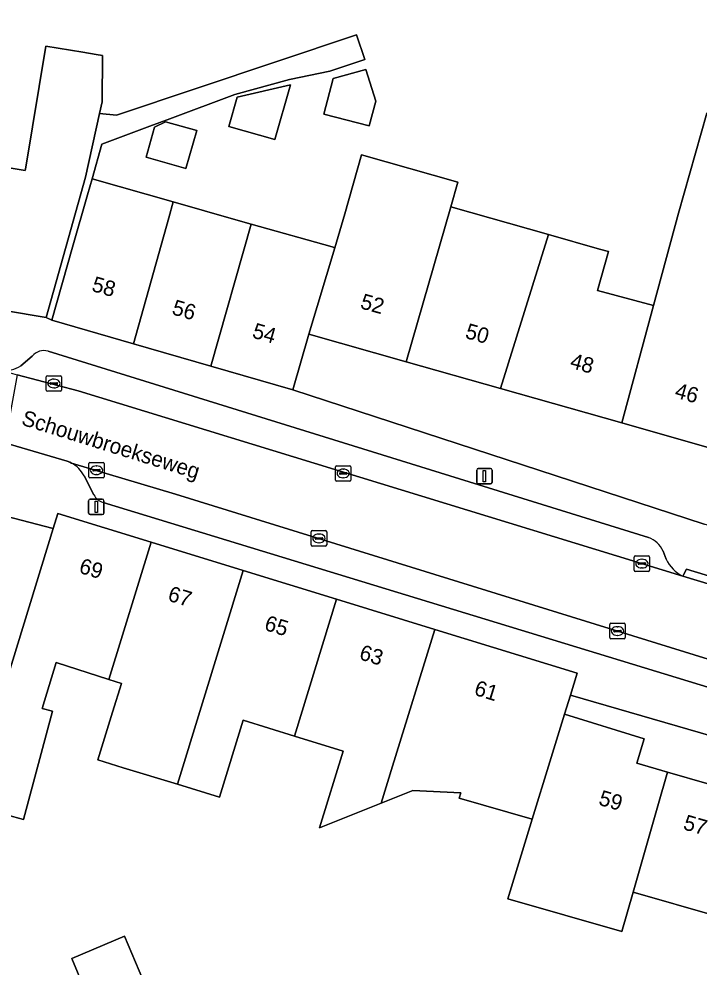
# Model space of a CAD drawing. Extents: x 159716 to 160783, y 383290 to 384031.
# Drawn here: x 159945.1 to 159989.2, y 383489.6 to 383551 of the extents above; entities that cross this region are included whole.
import ezdxf

# ---------------------------------------------------------------- set-up
doc = ezdxf.new("R2010")
doc.units = 0
for name, color, linetype in [('IMGEO_Erf', 7, 'Continuous'), ('IMGEO_Kolk', 7, 'Continuous'), ('IMGEO_Lichtmast', 7, 'Continuous'), ('IMGEO_Openbare_ruimte_label', 7, 'Continuous'), ('IMGEO_Pand', 7, 'Continuous'), ('IMGEO_Pand_nummerreeks', 7, 'Continuous'), ('IMGEO_Parkeervlak_open', 7, 'Continuous'), ('IMGEO_Rijbaan_lokaal_open', 7, 'Continuous'), ('IMGEO_Voetpad_open', 7, 'Continuous')]:
    doc.layers.add(name, color=color, linetype=linetype)

msp = doc.modelspace()

# ---------------------------------------------------------------- linework, layer by layer
at = {"layer": 'IMGEO_Erf'}
for points in [[(159939.695, 383551.296), (159939.025, 383547.365), (159938.205, 383542.378), (159941.907, 383541.763), (159945.521, 383541.152), (159945.557, 383541.37), (159946.859, 383549.216)], [(159946.859, 383549.216), (159949.246, 383548.82), (159950.119, 383548.675), (159950.516, 383548.609), (159950.495, 383545.603), (159950.332, 383544.856), (159951.427, 383544.754), (159966.985, 383549.94), (159967.513, 383548.356), (159967.133, 383548.229), (159965.255, 383547.603), (159962.639, 383547.048), (159959.098, 383546.087), (159954.892, 383544.515), (159953.6, 383544.032), (159950.485, 383542.867), (159949.847, 383540.616), (159955.103, 383539.127), (159959.171, 383537.974), (159960.159, 383537.694), (159965.395, 383536.209), (159965.571, 383536.159), (159966.232, 383538.356), (159967.312, 383542.171), (159973.549, 383540.406), (159973.098, 383538.8), (159979.414, 383537.009), (159982.711, 383536.075), (159983.294, 383535.91), (159982.58, 383533.389), (159986.22, 383532.406), (159987.836, 383538.388), (159989.672, 383544.869)], [(159991.036, 383522.861), (159984.167, 383524.809), (159976.316, 383527.035), (159970.204, 383528.768), (159963.885, 383530.56), (159962.86, 383526.945), (159989.51, 383518.246)], [(159943.89, 383506.772), (159947.34, 383517.97), (159942.759, 383519.15)], [(159976.774, 383493.984), (159978.363, 383499.146), (159973.638, 383500.496), (159973.745, 383500.844), (159970.628, 383500.999), (159968.576, 383500.179), (159964.591, 383498.587), (159966.122, 383503.554), (159962.96, 383504.529), (159959.644, 383505.551), (159958.106, 383500.558), (159955.376, 383501.399), (159951.873, 383502.478), (159950.232, 383502.983), (159951.18, 383506.064), (159951.756, 383507.935), (159950.94, 383508.186), (159947.53, 383509.285), (159946.624, 383506.311), (159947.297, 383506.13), (159945.413, 383499.124), (159942.075, 383500.022)], [(160001.455, 383478.735), (160007.454, 383499.463), (160005.602, 383500), (160000, 383501.624), (159980.836, 383507.178), (159980.453, 383505.935), (159985.624, 383504.345), (159985.138, 383502.765), (159987.124, 383502.189), (159992.532, 383500.622), (159993.01, 383502.239), (159996.234, 383501.294), (159996.559, 383500.135), (159996.381, 383499.506), (159997.937, 383499.055), (160000, 383498.457), (160003.614, 383497.41), (160001.364, 383489.646), (160000, 383490.041), (159995.717, 383491.282), (159990.31, 383492.85), (159984.904, 383494.417), (159984.176, 383491.869), (159976.774, 383493.984)], [(159951.913, 383482.007), (159948.535, 383490.12), (159951.95, 383491.567), (159954.563, 383485.398)]]:
    msp.add_lwpolyline(points, dxfattribs=at)
for points in [[(159967.591, 383547.695), (159968.225, 383545.655), (159967.803, 383544.048), (159964.861, 383544.82), (159965.467, 383547.128)], [(159962.696, 383546.717), (159961.691, 383543.169), (159958.713, 383544.013), (159959.252, 383545.915)], [(159953.901, 383543.957), (159954.61, 383544.315), (159956.627, 383543.744), (159955.934, 383541.299), (159953.355, 383542.029)]]:
    msp.add_lwpolyline(points, close=True, dxfattribs=at)
at = {"layer": 'IMGEO_Kolk'}
for p, q in [((159946.953, 383527.863), (159947.805, 383527.863)), ((159946.878, 383526.937), (159946.878, 383527.789)), ((159947.137, 383527.357), (159947.137, 383527.369)), ((159947.575, 383527.32), (159947.177, 383527.32)), ((159947.18, 383527.406), (159947.578, 383527.406)), ((159947.366, 383527.643), (159947.391, 383527.643)), ((159947.621, 383527.369), (159947.621, 383527.357)), ((159947.879, 383527.789), (159947.879, 383526.937)), ((159947.805, 383526.863), (159946.953, 383526.863)), ((159947.389, 383527.083), (159947.364, 383527.083)), ((159949.636, 383521.321), (159949.636, 383522.173)), ((159949.711, 383522.247), (159950.563, 383522.247)), ((159949.895, 383521.741), (159949.895, 383521.753)), ((159950.333, 383521.704), (159949.935, 383521.704)), ((159949.938, 383521.79), (159950.336, 383521.79)), ((159950.124, 383522.027), (159950.149, 383522.027)), ((159950.379, 383521.753), (159950.379, 383521.741)), ((159950.637, 383522.173), (159950.637, 383521.321)), ((159965.618, 383521.111), (159965.618, 383521.963)), ((159965.693, 383522.037), (159966.545, 383522.037)), ((159966.106, 383521.817), (159966.131, 383521.817)), ((159966.619, 383521.963), (159966.619, 383521.111)), ((159950.563, 383521.247), (159949.711, 383521.247)), ((159950.147, 383521.467), (159950.122, 383521.467)), ((159965.877, 383521.531), (159965.877, 383521.543)), ((159966.315, 383521.494), (159965.917, 383521.494)), ((159965.92, 383521.58), (159966.318, 383521.58)), ((159966.129, 383521.257), (159966.104, 383521.257)), ((159966.361, 383521.543), (159966.361, 383521.531)), ((159966.545, 383521.037), (159965.693, 383521.037)), ((159964.046, 383516.905), (159964.046, 383517.757)), ((159964.121, 383517.831), (159964.973, 383517.831)), ((159964.348, 383517.374), (159964.746, 383517.374)), ((159964.534, 383517.611), (159964.559, 383517.611)), ((159965.047, 383517.757), (159965.047, 383516.905)), ((159964.973, 383516.831), (159964.121, 383516.831)), ((159964.305, 383517.325), (159964.305, 383517.337)), ((159964.743, 383517.288), (159964.345, 383517.288)), ((159964.557, 383517.051), (159964.532, 383517.051)), ((159964.789, 383517.337), (159964.789, 383517.325)), ((159985.039, 383516.195), (159985.891, 383516.195)), ((159984.964, 383515.269), (159984.964, 383516.121)), ((159985.223, 383515.689), (159985.223, 383515.701)), ((159985.661, 383515.652), (159985.263, 383515.652)), ((159985.266, 383515.738), (159985.664, 383515.738)), ((159985.452, 383515.975), (159985.477, 383515.975)), ((159985.707, 383515.701), (159985.707, 383515.689)), ((159985.965, 383516.121), (159985.965, 383515.269)), ((159985.891, 383515.195), (159985.039, 383515.195)), ((159985.475, 383515.415), (159985.45, 383515.415)), ((159983.385, 383510.903), (159983.385, 383511.755)), ((159983.46, 383511.829), (159984.312, 383511.829)), ((159983.644, 383511.323), (159983.644, 383511.335)), ((159984.082, 383511.286), (159983.684, 383511.286)), ((159983.687, 383511.372), (159984.085, 383511.372)), ((159983.873, 383511.609), (159983.898, 383511.609)), ((159984.128, 383511.335), (159984.128, 383511.323)), ((159984.386, 383511.755), (159984.386, 383510.903)), ((159984.312, 383510.829), (159983.46, 383510.829)), ((159983.896, 383511.049), (159983.871, 383511.049))]:
    msp.add_line(p, q, dxfattribs=at)
for points in [[(159946.953, 383527.863), (159947.805, 383527.863)], [(159946.878, 383526.937), (159946.878, 383527.789)], [(159947.879, 383527.789), (159947.879, 383526.937)], [(159947.805, 383526.863), (159946.953, 383526.863)], [(159949.636, 383521.321), (159949.636, 383522.173)], [(159949.711, 383522.247), (159950.563, 383522.247)], [(159950.637, 383522.173), (159950.637, 383521.321)], [(159965.618, 383521.111), (159965.618, 383521.963)], [(159965.693, 383522.037), (159966.545, 383522.037)], [(159966.619, 383521.963), (159966.619, 383521.111)], [(159950.563, 383521.247), (159949.711, 383521.247)], [(159966.545, 383521.037), (159965.693, 383521.037)], [(159964.046, 383516.905), (159964.046, 383517.757)], [(159964.121, 383517.831), (159964.973, 383517.831)], [(159965.047, 383517.757), (159965.047, 383516.905)], [(159964.973, 383516.831), (159964.121, 383516.831)], [(159985.039, 383516.195), (159985.891, 383516.195)], [(159984.964, 383515.269), (159984.964, 383516.121)], [(159985.965, 383516.121), (159985.965, 383515.269)], [(159985.891, 383515.195), (159985.039, 383515.195)], [(159983.385, 383510.903), (159983.385, 383511.755)], [(159983.46, 383511.829), (159984.312, 383511.829)], [(159984.386, 383511.755), (159984.386, 383510.903)], [(159984.312, 383510.829), (159983.46, 383510.829)]]:
    msp.add_lwpolyline(points, dxfattribs=at)
for centre, radius, start, end in [((159946.955, 383527.787), 0.0765, 91.55205, 178.44795), ((159946.955, 383527.787), 0.0765, 91.55205, 178.44795), ((159947.803, 383527.787), 0.0765, 1.55205, 88.44795), ((159947.803, 383527.787), 0.0765, 1.55205, 88.44795), ((159947.177, 383527.366), 0.0403, 85.87752, 175.75265), ((159947.174, 383527.356), 0.0366, 178.93798, 274.71019), ((159947.578, 383527.363), 0.043, 264.86636, 352.45326), ((159947.582, 383527.368), 0.0386, 1.73085, 96.63898), ((159946.955, 383526.939), 0.0765, 181.55205, 268.44795), ((159946.955, 383526.939), 0.0765, 181.55205, 268.44795), ((159947.803, 383526.939), 0.0765, 271.55205, 358.44795), ((159947.803, 383526.939), 0.0765, 271.55205, 358.44795), ((159949.713, 383522.171), 0.0765, 91.55205, 178.44795), ((159949.713, 383522.171), 0.0765, 91.55205, 178.44795), ((159949.935, 383521.75), 0.0403, 85.87752, 175.75265), ((159949.932, 383521.74), 0.0366, 178.93798, 274.71019), ((159950.336, 383521.747), 0.043, 264.86636, 352.45326), ((159950.34, 383521.752), 0.0386, 1.73085, 96.63898), ((159950.561, 383522.171), 0.0765, 1.55205, 88.44795), ((159950.561, 383522.171), 0.0765, 1.55205, 88.44795), ((159965.695, 383521.961), 0.0765, 91.55205, 178.44795), ((159965.695, 383521.961), 0.0765, 91.55205, 178.44795), ((159966.543, 383521.961), 0.0765, 1.55205, 88.44795), ((159966.543, 383521.961), 0.0765, 1.55205, 88.44795), ((159949.713, 383521.323), 0.0765, 181.55205, 268.44795), ((159949.713, 383521.323), 0.0765, 181.55205, 268.44795), ((159950.561, 383521.323), 0.0765, 271.55205, 358.44795), ((159950.561, 383521.323), 0.0765, 271.55205, 358.44795), ((159965.695, 383521.113), 0.0765, 181.55205, 268.44795), ((159965.695, 383521.113), 0.0765, 181.55205, 268.44795), ((159965.917, 383521.54), 0.0403, 85.87752, 175.75265), ((159965.914, 383521.53), 0.0366, 178.93798, 274.71019), ((159966.318, 383521.537), 0.043, 264.86636, 352.45326), ((159966.322, 383521.542), 0.0386, 1.73085, 96.63898), ((159966.543, 383521.113), 0.0765, 271.55205, 358.44795), ((159966.543, 383521.113), 0.0765, 271.55205, 358.44795), ((159964.123, 383517.755), 0.0765, 91.55205, 178.44795), ((159964.123, 383517.755), 0.0765, 91.55205, 178.44795), ((159964.345, 383517.334), 0.0403, 85.87752, 175.75265), ((159964.75, 383517.336), 0.0386, 1.73085, 96.63898), ((159964.971, 383517.755), 0.0765, 1.55205, 88.44795), ((159964.971, 383517.755), 0.0765, 1.55205, 88.44795), ((159964.123, 383516.907), 0.0765, 181.55205, 268.44795), ((159964.123, 383516.907), 0.0765, 181.55205, 268.44795), ((159964.342, 383517.324), 0.0366, 178.93798, 274.71019), ((159964.746, 383517.331), 0.043, 264.86636, 352.45326), ((159964.971, 383516.907), 0.0765, 271.55205, 358.44795), ((159964.971, 383516.907), 0.0765, 271.55205, 358.44795), ((159985.041, 383516.119), 0.0765, 91.55205, 178.44795), ((159985.041, 383516.119), 0.0765, 91.55205, 178.44795), ((159985.889, 383516.119), 0.0765, 1.55205, 88.44795), ((159985.889, 383516.119), 0.0765, 1.55205, 88.44795), ((159985.263, 383515.698), 0.0403, 85.87752, 175.75265), ((159985.26, 383515.688), 0.0366, 178.93798, 274.71019), ((159985.664, 383515.695), 0.043, 264.86636, 352.45326), ((159985.668, 383515.7), 0.0386, 1.73085, 96.63898), ((159985.041, 383515.271), 0.0765, 181.55205, 268.44795), ((159985.041, 383515.271), 0.0765, 181.55205, 268.44795), ((159985.889, 383515.271), 0.0765, 271.55205, 358.44795), ((159985.889, 383515.271), 0.0765, 271.55205, 358.44795), ((159983.462, 383511.753), 0.0765, 91.55205, 178.44795), ((159983.462, 383511.753), 0.0765, 91.55205, 178.44795), ((159983.684, 383511.332), 0.0403, 85.87752, 175.75265), ((159983.681, 383511.322), 0.0366, 178.93798, 274.71019), ((159984.085, 383511.329), 0.043, 264.86636, 352.45326), ((159984.089, 383511.334), 0.0386, 1.73085, 96.63898), ((159984.31, 383511.753), 0.0765, 1.55205, 88.44795), ((159984.31, 383511.753), 0.0765, 1.55205, 88.44795), ((159983.462, 383510.905), 0.0765, 181.55205, 268.44795), ((159983.462, 383510.905), 0.0765, 181.55205, 268.44795), ((159984.31, 383510.905), 0.0765, 271.55205, 358.44795), ((159984.31, 383510.905), 0.0765, 271.55205, 358.44795)]:
    msp.add_arc(centre, radius, start, end, dxfattribs=at)
for centre, major_axis, ratio, start_param, end_param in [((159947.365, 383527.363), (-0.387, 0.002), 0.722429, 4.712389, 7.853982), ((159947.39, 383527.363), (-0.39, 0.002), 0.717154, 1.570796, 4.712389), ((159950.123, 383521.747), (-0.387, 0.002), 0.722429, 4.712389, 7.853982), ((159950.148, 383521.747), (-0.39, 0.002), 0.717154, 1.570796, 4.712389), ((159966.105, 383521.537), (-0.387, 0.002), 0.722429, 4.712389, 7.853982), ((159966.13, 383521.537), (-0.39, 0.002), 0.717154, 1.570796, 4.712389), ((159964.533, 383517.331), (-0.387, 0.002), 0.722429, 4.712389, 7.853982), ((159964.558, 383517.331), (-0.39, 0.002), 0.717154, 1.570796, 4.712389), ((159985.451, 383515.695), (-0.387, 0.002), 0.722429, 4.712389, 7.853982), ((159985.476, 383515.695), (-0.39, 0.002), 0.717154, 1.570796, 4.712389), ((159983.872, 383511.329), (-0.387, 0.002), 0.722429, 4.712389, 7.853982), ((159983.897, 383511.329), (-0.39, 0.002), 0.717154, 1.570796, 4.712389)]:
    msp.add_ellipse(centre, major_axis=major_axis, ratio=ratio, start_param=start_param, end_param=end_param, dxfattribs=at)
at = {"layer": 'IMGEO_Lichtmast'}
for p, q in [((159974.769, 383520.958), (159974.769, 383521.758)), ((159974.769, 383521.758), (159974.769, 383520.958)), ((159974.869, 383521.858), (159975.659, 383521.858)), ((159975.659, 383521.858), (159974.869, 383521.858)), ((159975.759, 383521.758), (159975.759, 383520.958)), ((159975.759, 383520.958), (159975.759, 383521.758)), ((159975.659, 383520.858), (159974.869, 383520.858)), ((159974.869, 383520.858), (159975.659, 383520.858)), ((159949.724, 383519.872), (159950.514, 383519.872)), ((159950.514, 383519.872), (159949.724, 383519.872)), ((159949.624, 383518.972), (159949.624, 383519.772)), ((159949.624, 383519.772), (159949.624, 383518.972)), ((159950.614, 383519.772), (159950.614, 383518.972)), ((159950.614, 383518.972), (159950.614, 383519.772)), ((159950.514, 383518.872), (159949.724, 383518.872)), ((159949.724, 383518.872), (159950.514, 383518.872))]:
    msp.add_line(p, q, dxfattribs=at)
for points in [[(159975.189, 383521.733), (159975.339, 383521.733), (159975.339, 383520.983), (159975.189, 383520.983), (159975.189, 383521.733)], [(159950.044, 383519.747), (159950.194, 383519.747), (159950.194, 383518.997), (159950.044, 383518.997), (159950.044, 383519.747)]]:
    msp.add_lwpolyline(points, dxfattribs=at)
for centre, start, end in [((159974.869, 383521.758), 90, 180), ((159974.869, 383521.758), 90, 180), ((159975.659, 383521.758), 0, 90), ((159975.659, 383521.758), 360, 90), ((159974.869, 383520.958), 180, 270), ((159974.869, 383520.958), 180, 270), ((159975.659, 383520.958), 270, 0), ((159975.659, 383520.958), 270, 0), ((159949.724, 383519.772), 90, 180), ((159949.724, 383519.772), 90, 180), ((159950.514, 383519.772), 0, 90), ((159950.514, 383519.772), 360, 90), ((159949.724, 383518.972), 180, 270), ((159949.724, 383518.972), 180, 270), ((159950.514, 383518.972), 270, 0), ((159950.514, 383518.972), 270, 0)]:
    msp.add_arc(centre, 0.1, start, end, dxfattribs=at)
at = {"layer": 'IMGEO_Pand'}
for points in [[(159949.429, 383540.728), (159950.332, 383544.856), (159950.495, 383545.603), (159950.516, 383548.609), (159950.119, 383548.675), (159949.246, 383548.82), (159946.859, 383549.216), (159945.557, 383541.37), (159945.521, 383541.152), (159941.907, 383541.763), (159940.463, 383532.708), (159946.23, 383531.751), (159946.87, 383531.645)], [(159965.467, 383547.128), (159964.861, 383544.82), (159967.803, 383544.048), (159968.225, 383545.655), (159967.591, 383547.695)], [(159959.252, 383545.915), (159958.713, 383544.013), (159961.691, 383543.169), (159962.696, 383546.717)], [(159995.956, 383529.546), (159989.761, 383531.303), (159993.289, 383543.843), (159989.672, 383544.869), (159987.836, 383538.388), (159986.22, 383532.406), (159984.167, 383524.809), (159991.036, 383522.861), (159991.27, 383523.691), (159994.042, 383522.906), (159995.427, 383527.711)], [(159953.901, 383543.957), (159953.355, 383542.029), (159955.934, 383541.299), (159956.627, 383543.744), (159954.61, 383544.315)], [(159973.098, 383538.8), (159973.549, 383540.406), (159967.312, 383542.171), (159966.232, 383538.356), (159965.571, 383536.159), (159963.885, 383530.56), (159970.204, 383528.768)], [(159955.103, 383539.127), (159949.847, 383540.616), (159949.554, 383539.581), (159948.592, 383536.188), (159947.255, 383531.473), (159952.536, 383529.941), (159954.813, 383538.09)], [(159955.103, 383539.127), (159954.813, 383538.09), (159952.536, 383529.941), (159957.549, 383528.486), (159960.159, 383537.694), (159959.171, 383537.974)], [(159970.204, 383528.768), (159976.316, 383527.035), (159979.414, 383537.009), (159973.098, 383538.8)], [(159965.571, 383536.159), (159965.395, 383536.209), (159960.159, 383537.694), (159957.549, 383528.486), (159962.86, 383526.945), (159963.885, 383530.56)], [(159982.711, 383536.075), (159979.414, 383537.009), (159976.316, 383527.035), (159984.167, 383524.809), (159986.22, 383532.406), (159982.58, 383533.389), (159983.294, 383535.91)], [(159953.684, 383517.092), (159947.642, 383518.952), (159947.34, 383517.97), (159943.89, 383506.772), (159942.075, 383500.022), (159945.413, 383499.124), (159947.297, 383506.13), (159946.624, 383506.311), (159947.53, 383509.285), (159950.94, 383508.186)], [(159959.643, 383515.257), (159953.684, 383517.092), (159950.94, 383508.186), (159951.756, 383507.935), (159951.18, 383506.064), (159950.232, 383502.983), (159951.873, 383502.478), (159955.376, 383501.399), (159956.915, 383506.392)], [(159955.376, 383501.399), (159958.106, 383500.558), (159959.644, 383505.551), (159962.96, 383504.529), (159965.689, 383513.395), (159959.643, 383515.257), (159956.915, 383506.392)], [(159972.044, 383511.438), (159965.689, 383513.395), (159962.96, 383504.529), (159966.122, 383503.554), (159964.591, 383498.587), (159968.576, 383500.179), (159969.313, 383502.571)], [(159980.453, 383505.935), (159980.836, 383507.178), (159981.272, 383508.596), (159972.044, 383511.438), (159969.313, 383502.571), (159968.576, 383500.179), (159970.628, 383500.999), (159973.745, 383500.844), (159973.638, 383500.496), (159978.363, 383499.146), (159979.504, 383502.851)], [(159986.499, 383500), (159987.124, 383502.189), (159985.138, 383502.765), (159985.624, 383504.345), (159980.453, 383505.935), (159979.504, 383502.851), (159978.363, 383499.146), (159976.774, 383493.984), (159984.176, 383491.869), (159984.904, 383494.417)], [(159990.31, 383492.85), (159992.353, 383500), (159992.532, 383500.622), (159987.124, 383502.189), (159986.499, 383500), (159984.904, 383494.417)], [(159954.941, 383483.268), (159955.387, 383483.454), (159954.563, 383485.398), (159951.95, 383491.567), (159948.535, 383490.12), (159951.913, 383482.007)]]:
    msp.add_lwpolyline(points, close=True, dxfattribs=at)
at = {"layer": 'IMGEO_Parkeervlak_open'}
for points in [[(159945.969, 383529.143), (159945.234, 383528.514)], [(159985.885, 383517.378), (159947.006, 383529.457)], [(159943.932, 383528.219), (159944.996, 383527.935), (159948.948, 383526.88), (159988.122, 383514.881)], [(159955.256, 383520.188), (159948.518, 383522.212)], [(159949.329, 383521.382), (159949.968, 383520.153)], [(160004.483, 383504.953), (160002.575, 383505.538), (159955.256, 383520.188)], [(159950.562, 383519.658), (160001.606, 383504.075)], [(159987.042, 383515.984), (159986.834, 383516.503)]]:
    msp.add_lwpolyline(points, dxfattribs=at)
for centre, radius, start, end in [((159946.74, 383528.466), 1.026, 74.9614, 138.73086), ((159944.206, 383530.03), 1.831, 261.38966, 304.14278), ((159947.553, 383520.458), 2.002, 27.49015, 61.18313), ((159950.856, 383520.614), 1, 207.46145, 252.92741), ((159985.445, 383515.949), 1.495, 21.7492, 72.89725), ((159989.131, 383516.949), 2.301, 204.80042, 243.99229)]:
    msp.add_arc(centre, radius, start, end, dxfattribs=at)
at = {"layer": 'IMGEO_Rijbaan_lokaal_open'}
msp.add_lwpolyline([(159948.948, 383526.88), (159944.996, 383527.935), (159944.209, 383523.515), (159948.238, 383522.339), (159948.414, 383522.259), (159948.518, 383522.212), (159955.256, 383520.188), (160002.575, 383505.538), (160003.952, 383510.001), (160003.802, 383510.046), (160003.587, 383510.126), (160003.42, 383510.177), (159991.835, 383513.751), (159988.122, 383514.881)], close=True, dxfattribs=at)
at = {"layer": 'IMGEO_Voetpad_open'}
for points in [[(159962.639, 383547.048), (159965.255, 383547.603), (159967.133, 383548.229), (159967.513, 383548.356), (159966.985, 383549.94), (159951.427, 383544.754), (159950.332, 383544.856), (159949.429, 383540.728), (159946.87, 383531.645), (159947.255, 383531.473), (159948.592, 383536.188), (159949.554, 383539.581), (159949.847, 383540.616), (159950.485, 383542.867), (159953.6, 383544.032), (159954.892, 383544.515), (159959.098, 383546.087)], [(159988.122, 383514.881), (159991.835, 383513.751), (159991.979, 383514.229), (159988.357, 383515.332)]]:
    msp.add_lwpolyline(points, close=True, dxfattribs=at)
for points in [[(159947.255, 383531.473), (159946.87, 383531.645), (159946.23, 383531.751), (159940.463, 383532.708), (159936.065, 383533.438), (159934.29, 383533.476), (159932.224, 383533.52), (159928.2, 383533.24), (159924.207, 383532.962), (159922.456, 383532.636), (159920.411, 383532.255), (159916.931, 383530.957), (159913, 383529.491), (159911.609, 383528.796), (159906.271, 383526.127), (159893.373, 383519.679), (159897.641, 383517.069), (159899.172, 383517.86), (159899.335, 383517.95)], [(160015.144, 383510.375), (160010.566, 383511.76), (160000, 383515.043), (159992.408, 383517.402), (159989.51, 383518.246), (159962.86, 383526.945), (159957.549, 383528.486), (159952.536, 383529.941), (159947.255, 383531.473)], [(159945.234, 383528.514), (159945.969, 383529.143)], [(159947.006, 383529.457), (159985.885, 383517.378)], [(159948.518, 383522.212), (159948.414, 383522.259), (159948.238, 383522.339), (159944.209, 383523.515), (159941.289, 383524.129), (159936.506, 383524.828), (159932.824, 383524.906), (159932.864, 383523.867), (159927.903, 383523.584), (159927.837, 383524.622), (159927.117, 383524.542)], [(159949.968, 383520.153), (159949.329, 383521.382)], [(159938.467, 383519.994), (159942.759, 383519.15), (159947.34, 383517.97), (159947.642, 383518.952), (159953.684, 383517.092), (159959.643, 383515.257), (159965.689, 383513.395), (159972.044, 383511.438), (159981.272, 383508.596), (159980.836, 383507.178), (160000, 383501.624), (160005.602, 383500), (160007.454, 383499.463), (160010.436, 383498.802), (160008.939, 383503.025), (160009.098, 383503.537), (160004.861, 383504.837), (160004.483, 383504.953)], [(160001.606, 383504.075), (159950.562, 383519.658)], [(159986.834, 383516.503), (159987.042, 383515.984)], [(159988.122, 383514.881), (159988.357, 383515.332), (159991.979, 383514.229), (159991.835, 383513.751)]]:
    msp.add_lwpolyline(points, dxfattribs=at)
for centre, radius, start, end in [((159946.74, 383528.466), 1.026, 74.9614, 138.73086), ((159944.206, 383530.03), 1.831, 261.38966, 304.14278), ((159947.553, 383520.458), 2.002, 27.49015, 61.18313), ((159950.856, 383520.614), 1, 207.46145, 252.92741), ((159985.445, 383515.949), 1.495, 21.7492, 72.89725), ((159989.131, 383516.949), 2.301, 204.80042, 243.99229)]:
    msp.add_arc(centre, radius, start, end, dxfattribs=at)

# ---------------------------------------------------------------- texts
at = {"layer": 'IMGEO_Openbare_ruimte_label'}
msp.add_text('Schouwbroekseweg', height=1, rotation=342.72458, dxfattribs=at).set_placement((159945.212, 383524.707))
at = {"layer": 'IMGEO_Pand_nummerreeks'}
for s, rotation, p in [('58', 343.81921, (159949.768, 383533.368)), ('56', 343.81921, (159954.967, 383531.86)), ('52', 344.16918, (159967.168, 383532.248)), ('54', 343.81967, (159960.167, 383530.35)), ('50', 344.16866, (159973.962, 383530.322)), ('48', 344.16918, (159980.75, 383528.396)), ('46', 344.16918, (159987.534, 383526.472)), ('69', 342.88575, (159948.944, 383515.119)), ('67', 342.88575, (159954.695, 383513.316)), ('65', 342.88388, (159960.951, 383511.416)), ('63', 342.88575, (159967.095, 383509.516)), ('61', 342.88575, (159974.539, 383507.211)), ('59', 343.83113, (159982.605, 383500.086)), ('57', 343.83654, (159988.085, 383498.496))]:
    msp.add_text(s, height=1, rotation=rotation, dxfattribs=at).set_placement(p)

doc.saveas('drawing.dxf')
